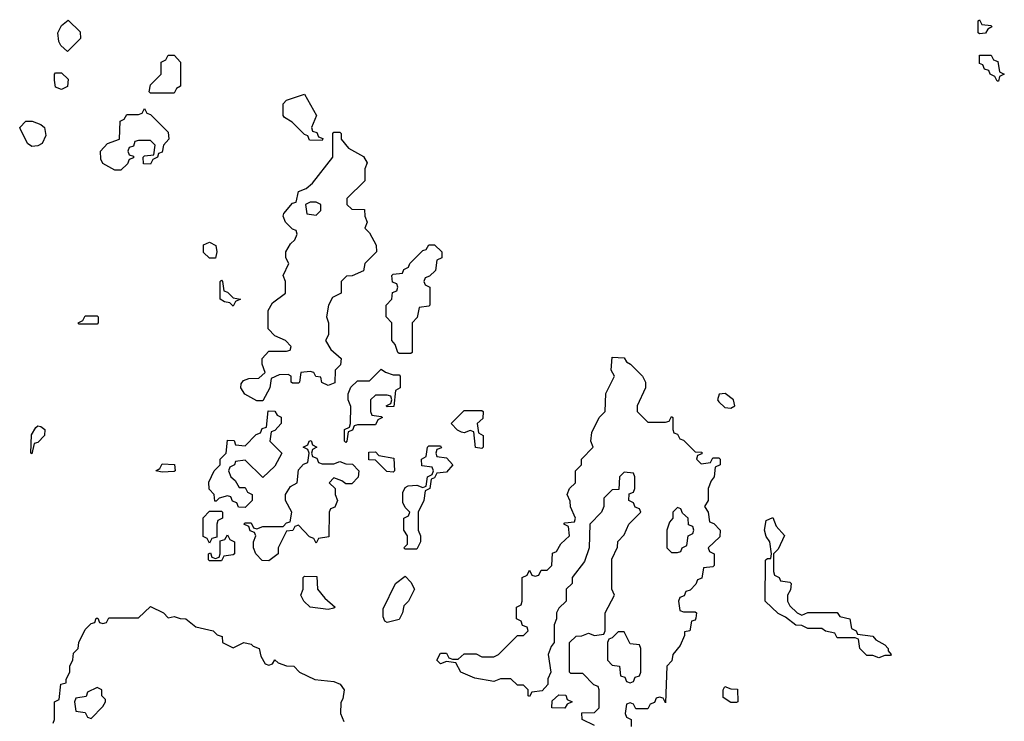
# Model space of a CAD drawing. Header units: inches. Extents: x 2380053 to 2584298, y 380219 to 546618.
# Tile 651 of 656: x 2560529 to 2563854, y 446064 to 448434. Entities that reach past the tile are written whole.
import ezdxf

# ---------------------------------------------------------------- set-up
doc = ezdxf.new("R2010")
doc.units = ezdxf.units.IN
doc.header["$MEASUREMENT"] = 0
doc.layers.add('C5464', color=7, linetype='Continuous')

msp = doc.modelspace()

# ---------------------------------------------------------------- linework, layer by layer
at = {"layer": 'C5464', "color": 2}
for points, elevation in [([(2560690, 448326), (2560667.3, 448347.3), (2560660.4, 448360.4), (2560658, 448390), (2560670, 448414), (2560692, 448432), (2560732.7, 448392.7), (2560734, 448370)], 38), ([(2563770, 448386), (2563766, 448390), (2563766, 448430), (2563770, 448434), (2563778, 448418), (2563810, 448414), (2563812, 448410), (2563798, 448402), (2563790, 448388)], 38), ([(2560970, 448186), (2560966, 448190), (2560970, 448214), (2561006, 448250), (2561006, 448290), (2561022, 448298), (2561030, 448314), (2561050, 448314), (2561072, 448290), (2561072, 448210), (2561058, 448202), (2561050, 448186)], 38), ([(2563830, 448226), (2563822, 448242), (2563806, 448250), (2563802, 448262), (2563787.3, 448267.3), (2563782, 448282), (2563770, 448286), (2563770, 448314), (2563810, 448314), (2563818, 448298), (2563832.7, 448292.7), (2563838, 448258), (2563854, 448250), (2563838, 448242), (2563834, 448226)], 38), ([(2560670, 448198), (2560650, 448206), (2560646, 448230), (2560646, 448250), (2560650, 448254), (2560670, 448254), (2560692.7, 448232.7), (2560690, 448208)], 38), ([(2561550, 448026), (2561507.3, 448027.3), (2561502, 448042), (2561490, 448046), (2561448.4, 448088.4), (2561423.1, 448103.1), (2561418, 448110), (2561418, 448150), (2561430, 448162), (2561490, 448182), (2561531.3, 448110), (2561514, 448070), (2561518, 448058), (2561532.7, 448052.7), (2561538, 448038), (2561552.7, 448032.7)], 38), ([(2560970, 447946), (2560947.3, 447947.3), (2560946, 447970), (2560950, 447974), (2560982, 447978), (2560986, 448010), (2560970, 448026), (2560930, 448026), (2560918, 448022), (2560912.7, 448007.3), (2560898, 448002), (2560894, 447990), (2560898, 447978), (2560912.7, 447972.7), (2560912.7, 447967.3), (2560898, 447962), (2560892.7, 447947.3), (2560870, 447926), (2560850, 447926), (2560810, 447948), (2560803.1, 447963.1), (2560802, 447990), (2560824.7, 448015.3), (2560866, 448030), (2560868.4, 448091.6), (2560882, 448098), (2560890, 448114), (2560930, 448114), (2560942, 448118), (2560950, 448134), (2560958, 448118), (2560970, 448114), (2561030, 448054), (2561032, 448030), (2561014, 448010), (2561010, 447986), (2560998, 447982), (2560994, 447970), (2560978, 447962)], 38), ([(2560570, 448006), (2560555.3, 448015.3), (2560530, 448066), (2560528.7, 448070), (2560549, 448091), (2560571.2, 448091.1), (2560599.8, 448079.8), (2560612, 448070), (2560616.9, 448043.1), (2560604.7, 448015.3), (2560590, 448008)], 38), ([(2561570, 447198), (2561548.8, 447208.9), (2561546, 447226), (2561528.4, 447228.4), (2561522, 447242), (2561510, 447246), (2561478, 447242), (2561474, 447210), (2561470, 447206), (2561450, 447206), (2561446, 447210), (2561446, 447230), (2561435.3, 447235.3), (2561405.4, 447234.6), (2561378, 447222), (2561374, 447190), (2561350, 447146), (2561330, 447146), (2561288.8, 447168.9), (2561275.3, 447190), (2561276.4, 447203.6), (2561284.7, 447215.3), (2561302, 447222), (2561336.4, 447223.6), (2561358, 447242), (2561348, 447270), (2561348, 447290), (2561370, 447314), (2561430, 447314), (2561442, 447318), (2561446, 447330), (2561426, 447350), (2561390, 447366), (2561368, 447390), (2561368.4, 447451.6), (2561382, 447478), (2561426, 447510), (2561426, 447550), (2561418, 447570), (2561438, 447610), (2561428, 447630), (2561428, 447650), (2561443.1, 447676.9), (2561458, 447690), (2561466, 447710), (2561462, 447722), (2561450, 447726), (2561426, 447750), (2561418, 447770), (2561420.4, 447779.6), (2561450, 447814), (2561462, 447818), (2561470, 447854), (2561496.4, 447863.6), (2561518, 447882), (2561586, 447970), (2561586, 448050), (2561590, 448054), (2561610, 448054), (2561614, 448050), (2561614, 448030), (2561639.6, 447999.6), (2561690, 447972), (2561702, 447950), (2561694, 447930), (2561694, 447890), (2561634, 447830), (2561634, 447810), (2561650, 447794), (2561692.7, 447792.7), (2561694, 447770), (2561702, 447750), (2561694, 447730), (2561710, 447714), (2561732.7, 447672.7), (2561734, 447650), (2561694, 447610), (2561690, 447586), (2561651.6, 447568.4), (2561632.7, 447567.3), (2561614, 447550), (2561614, 447510), (2561584.7, 447495.3), (2561572, 447470), (2561564.7, 447430), (2561572, 447410), (2561572, 447370), (2561562, 447350), (2561579.6, 447319.6), (2561614, 447290), (2561611.6, 447268.4), (2561594, 447250), (2561592.7, 447207.3)], 38), ([(2561530, 447818), (2561510, 447818), (2561494, 447810), (2561498, 447778), (2561530, 447774), (2561546, 447790), (2561546, 447810)], 38), ([(2561170, 447628), (2561150, 447648), (2561150, 447674), (2561170, 447682), (2561191.2, 447671.1), (2561194, 447650), (2561190, 447628)], 38), ([(2561810, 447306), (2561806, 447310), (2561796.4, 447336.4), (2561786, 447350), (2561786, 447410), (2561766, 447430), (2561766, 447470), (2561786, 447490), (2561787.3, 447512.7), (2561802, 447518), (2561806, 447530), (2561802, 447542), (2561787.3, 447547.3), (2561786, 447570), (2561790, 447574), (2561822, 447578), (2561826, 447590), (2561842, 447598), (2561846, 447610), (2561890, 447654), (2561902, 447658), (2561910, 447674), (2561930, 447674), (2561954, 447650), (2561954, 447630), (2561938, 447622), (2561932.7, 447587.3), (2561912.7, 447567.3), (2561898, 447562), (2561894, 447550), (2561898, 447538), (2561914, 447530), (2561914, 447470), (2561910, 447466), (2561878, 447462), (2561871.6, 447428.4), (2561854, 447410), (2561854, 447310), (2561850, 447306)], 38), ([(2561250, 447466), (2561238, 447478), (2561220.4, 447480.4), (2561206, 447490), (2561206, 447550), (2561210, 447554), (2561214, 447550), (2561218, 447518), (2561230, 447514), (2561250, 447494), (2561274, 447490), (2561258, 447482)], 38), ([(2560730, 447406), (2560726, 447410), (2560742, 447418), (2560750, 447434), (2560790, 447434), (2560794, 447430), (2560794, 447410), (2560790, 447406)], 38), ([(2561790, 447234), (2561810, 447234), (2561814, 447230), (2561814, 447190), (2561798, 447182), (2561792.7, 447127.3), (2561770, 447126), (2561766, 447130), (2561782, 447138), (2561786, 447150), (2561782, 447162), (2561770, 447166), (2561730, 447166), (2561714, 447150), (2561714, 447110), (2561718, 447098), (2561750, 447094), (2561754, 447090), (2561738, 447082), (2561730, 447066), (2561670, 447066), (2561658, 447062), (2561652.7, 447047.3), (2561638, 447042), (2561634, 447010), (2561630, 447006), (2561626, 447010), (2561626, 447050), (2561642, 447058), (2561646, 447070), (2561647.3, 447127.3), (2561638, 447150), (2561638, 447170), (2561647.3, 447192.7), (2561670, 447214), (2561710, 447214), (2561750, 447254), (2561763.6, 447243.6)], 38), ([(2562911.4, 447171.5), (2562890.9, 447169.1), (2562885.5, 447150), (2562890, 447142.8), (2562910, 447123.8), (2562930, 447122), (2562944, 447130), (2562939.3, 447150)], 42), ([(2561350, 446888), (2561290, 446946), (2561258, 446942), (2561254, 446930), (2561238, 446922), (2561234, 446910), (2561242, 446890), (2561256.9, 446876.9), (2561270, 446854), (2561290, 446854), (2561298, 446838), (2561314, 446830), (2561314, 446810), (2561290, 446786), (2561267.3, 446787.3), (2561262, 446802), (2561247.3, 446807.3), (2561242, 446822), (2561230, 446826), (2561202, 446818), (2561192.7, 446807.3), (2561187.3, 446807.3), (2561186, 446830), (2561168.4, 446848.4), (2561168, 446872), (2561186, 446910), (2561206, 446930), (2561206, 446950), (2561226, 446970), (2561230, 447014), (2561252.7, 447012.7), (2561258, 446998), (2561290, 446994), (2561327.3, 447032.7), (2561342, 447038), (2561347.3, 447052.7), (2561362, 447058), (2561367.3, 447112.7), (2561390, 447112), (2561398, 447098), (2561411.6, 447091.6), (2561412, 447070), (2561390, 447046), (2561378, 447042), (2561374, 447010), (2561414, 446970), (2561390, 446926)], 38), ([(2562090, 446986), (2562068.4, 446988.4), (2562062, 447042), (2562050, 447046), (2562030, 447038), (2562020.4, 447040.4), (2562007.3, 447047.3), (2561986, 447070), (2562030, 447114), (2562090, 447114), (2562094, 447110), (2562092.7, 447087.3), (2562074, 447070), (2562078, 447038), (2562094, 447030), (2562094, 446990)], 38), ([(2560570, 446968), (2560566, 446970), (2560568.4, 447031.6), (2560583.1, 447056.9), (2560590, 447062), (2560599.6, 447059.6), (2560614, 447050), (2560612, 447030), (2560590, 447006), (2560578, 447002)], 38), ([(2561550, 446934), (2561590, 446934), (2561610, 446942), (2561630, 446934), (2561652.7, 446932.7), (2561674, 446910), (2561671.6, 446888.4), (2561650, 446866), (2561630, 446866), (2561616.4, 446876.4), (2561590, 446886), (2561574, 446870), (2561594, 446850), (2561594, 446830), (2561602, 446810), (2561592.7, 446787.3), (2561578, 446782), (2561574, 446770), (2561572.7, 446687.3), (2561538, 446682), (2561530, 446666), (2561522, 446682), (2561507.3, 446687.3), (2561470, 446726), (2561458, 446722), (2561451.6, 446708.4), (2561430, 446706), (2561402, 446650), (2561402, 446630), (2561370, 446606), (2561347.3, 446607.3), (2561326, 446630), (2561318, 446650), (2561318, 446670), (2561326, 446690), (2561322, 446702), (2561307.3, 446707.3), (2561302, 446722), (2561286, 446730), (2561290, 446734), (2561310, 446734), (2561318, 446718), (2561330, 446714), (2561350, 446722), (2561418, 446722), (2561430, 446734), (2561442, 446738), (2561448, 446770), (2561426, 446810), (2561426, 446830), (2561443.1, 446856.9), (2561466, 446870), (2561470, 446914), (2561487.3, 446932.7), (2561502, 446938), (2561506, 446970), (2561502, 446982), (2561486, 446990), (2561502, 446998), (2561506, 447010), (2561512.7, 447012.7), (2561518, 446998), (2561532, 446990), (2561518, 446982), (2561514, 446970), (2561518, 446958), (2561532.7, 446952.7), (2561538, 446938)], 38), ([(2561830, 446646), (2561826, 446650), (2561838, 446662), (2561838, 446690), (2561826, 446710), (2561826, 446750), (2561842, 446758), (2561846, 446770), (2561830, 446786), (2561823.1, 446803.1), (2561823.1, 446836.9), (2561830, 446854), (2561840.4, 446859.6), (2561870, 446862), (2561890, 446854), (2561902, 446858), (2561906, 446890), (2561922, 446898), (2561926, 446910), (2561922, 446922), (2561887.3, 446927.3), (2561886, 446950), (2561902, 446958), (2561906, 446990), (2561910, 446994), (2561950, 446994), (2561952.7, 446987.3), (2561938, 446982), (2561934, 446970), (2561938, 446958), (2561970, 446954), (2561992, 446930), (2561970, 446906), (2561938, 446902), (2561930, 446886), (2561918, 446882), (2561914, 446850), (2561898, 446842), (2561894, 446810), (2561874, 446770), (2561874, 446710), (2561882, 446690), (2561882, 446670), (2561870, 446646)], 38), ([(2561790, 446906), (2561768.4, 446908.4), (2561730, 446946), (2561707.3, 446947.3), (2561707.3, 446972.7), (2561730, 446974), (2561742, 446962), (2561792.7, 446952.7), (2561794, 446910)], 38), ([(2561010, 446906), (2560988, 446910), (2561002, 446918), (2561010, 446934), (2561051.6, 446931.6), (2561054, 446910), (2561050, 446908)], 38), ([(2561170, 446666), (2561162, 446682), (2561148.4, 446688.4), (2561148.4, 446751.6), (2561170, 446774), (2561210, 446774), (2561214, 446770), (2561214, 446750), (2561198, 446742), (2561194, 446730), (2561194, 446686), (2561178, 446682)], 38), ([(2562750, 446786), (2562734, 446770), (2562734, 446750), (2562723.6, 446736.4), (2562714, 446710), (2562714, 446650), (2562730, 446634), (2562750, 446634), (2562762, 446638), (2562766, 446650), (2562782, 446658), (2562786, 446690), (2562802, 446698), (2562806, 446710), (2562802, 446722), (2562787.3, 446727.3), (2562786, 446750), (2562767.3, 446767.3), (2562762, 446782)], 38), ([(2563170, 446422), (2563190, 446432), (2563290, 446432), (2563298, 446418), (2563332, 446410), (2563338, 446378), (2563354, 446370), (2563358, 446358), (2563410, 446352), (2563419.6, 446339.6), (2563450, 446322), (2563462, 446310), (2563462, 446302), (2563472, 446290), (2563470, 446286), (2563450, 446286), (2563430, 446278), (2563410, 446286), (2563390, 446286), (2563366, 446310), (2563362, 446342), (2563350, 446346), (2563290, 446346), (2563282, 446362), (2563250, 446368), (2563238, 446378), (2563190, 446378), (2563170, 446388), (2563150, 446388.7), (2563115.3, 446415.3), (2563090, 446428), (2563046, 446470), (2563048, 446608), (2563049.2, 446610.8), (2563054, 446614), (2563066, 446614), (2563068, 446630), (2563062, 446670), (2563050, 446688), (2563044, 446710), (2563050, 446742), (2563072.7, 446752.7), (2563083.6, 446723.6), (2563111.6, 446691.6), (2563090, 446646), (2563074, 446630), (2563074, 446570), (2563078, 446558), (2563094, 446550), (2563098, 446538), (2563130, 446534), (2563134, 446530), (2563131.6, 446508.4), (2563122, 446490), (2563122, 446470), (2563130, 446454), (2563154, 446430)], 38), ([(2561170, 446606), (2561166, 446610), (2561166, 446630), (2561172.7, 446632.7), (2561178, 446618), (2561190, 446614), (2561202, 446618), (2561206, 446630), (2561206, 446674), (2561222, 446678), (2561230, 446694), (2561238, 446678), (2561254, 446670), (2561254, 446630), (2561250, 446626), (2561218, 446622), (2561210, 446606)], 38), ([(2561570, 446442), (2561510, 446449.5), (2561488, 446470), (2561478, 446490), (2561486, 446510), (2561486, 446550), (2561490, 446554), (2561532.7, 446552.7), (2561534, 446510), (2561559.6, 446479.6), (2561594, 446450), (2561590, 446446)], 38), ([(2561770, 446398), (2561762, 446402), (2561756.4, 446416.4), (2561756.4, 446443.6), (2561798, 446530), (2561830, 446554), (2561850, 446534), (2561862, 446510), (2561842, 446470), (2561826, 446454), (2561822, 446430), (2561810, 446408)], 38), ([(2562570, 446366), (2562550, 446366), (2562530, 446346), (2562518, 446342), (2562514, 446330), (2562514, 446270), (2562530, 446254), (2562554, 446250), (2562558, 446218), (2562572.7, 446212.7), (2562578, 446198), (2562590, 446194), (2562602, 446198), (2562607.3, 446212.7), (2562622, 446218), (2562626, 446230), (2562626, 446310), (2562622, 446322), (2562590, 446326)], 38), ([(2560790, 446178), (2560758, 446162), (2560752.7, 446147.3), (2560718, 446142), (2560714, 446130), (2560718, 446098), (2560750, 446094), (2560758, 446078), (2560770, 446074), (2560810, 446114), (2560818, 446130), (2560818, 446138), (2560806, 446150), (2560806, 446170)], 38), ([(2562930, 446128), (2562904.7, 446144.7), (2562904, 446170), (2562910, 446182), (2562930, 446174), (2562952.7, 446172.7), (2562954, 446130), (2562950, 446128)], 38), ([(2562370, 446108.7), (2562326, 446110), (2562327.3, 446132.7), (2562350, 446154), (2562372.7, 446152.7), (2562378, 446138), (2562394, 446130), (2562378, 446122)], 38)]:
    msp.add_lwpolyline(points, close=True, dxfattribs=dict(at, elevation=elevation))
at = {"layer": 'C5464', "color": 2, "elevation": 38}
for points in [[(2562470, 446049.3), (2562428, 446070), (2562427.3, 446092.7), (2562470, 446094), (2562486, 446110), (2562486, 446170), (2562482, 446182), (2562467.3, 446187.3), (2562430, 446226), (2562390, 446226), (2562386, 446230), (2562386, 446330), (2562408.4, 446351.6), (2562427.3, 446352.7), (2562450, 446362), (2562470, 446354), (2562502, 446358), (2562506, 446370), (2562506, 446430), (2562538, 446490), (2562528, 446510), (2562528.4, 446611.6), (2562547.3, 446652.7), (2562548.4, 446671.6), (2562570, 446694), (2562586, 446730), (2562626, 446770), (2562622, 446782), (2562607.3, 446787.3), (2562602, 446802), (2562586, 446810), (2562587.3, 446832.7), (2562602, 446838), (2562606, 446850), (2562606, 446890), (2562602, 446902), (2562570, 446906), (2562554, 446890), (2562552.7, 446847.3), (2562530, 446846), (2562502, 446818), (2562502, 446790), (2562494, 446770), (2562454, 446730), (2562452, 446650), (2562436, 446604), (2562394, 446550), (2562394, 446530), (2562374, 446510), (2562374, 446470), (2562350, 446446), (2562342, 446430), (2562342, 446410), (2562334, 446390), (2562334, 446330), (2562323.6, 446316.4), (2562314, 446290), (2562322, 446230), (2562312.7, 446207.3), (2562312, 446188), (2562292.7, 446167.3), (2562258, 446162), (2562250, 446148), (2562246, 446150), (2562246, 446170), (2562230, 446186), (2562210, 446186), (2562187.3, 446207.3), (2562152.7, 446207.3), (2562130, 446198), (2562066, 446210), (2562018, 446230), (2562002, 446262), (2561970, 446266), (2561950, 446258), (2561938, 446270), (2561950, 446294), (2561970, 446294), (2561978, 446278), (2561990, 446274), (2562010, 446274), (2562030, 446292), (2562070, 446292), (2562090, 446282), (2562130, 446282), (2562146, 446290), (2562210, 446354), (2562230, 446354), (2562246, 446370), (2562242, 446382), (2562227.3, 446387.3), (2562222, 446402), (2562206, 446410), (2562206, 446450), (2562222, 446458), (2562226, 446470), (2562226, 446550), (2562242, 446558), (2562250, 446574), (2562258, 446558), (2562270, 446554), (2562282, 446558), (2562290, 446574), (2562310, 446574), (2562326, 446590), (2562328.4, 446631.6), (2562342, 446638), (2562356.4, 446663.6), (2562386, 446690), (2562382, 446722), (2562366, 446730), (2562370, 446734), (2562402, 446738), (2562406, 446750), (2562388.4, 446788.4), (2562387.3, 446807.3), (2562378, 446830), (2562386, 446850), (2562406, 446870), (2562406, 446910), (2562426, 446930), (2562426, 446950), (2562466, 446990), (2562458, 447010), (2562460.4, 447039.6), (2562486, 447090), (2562506, 447110), (2562508.4, 447171.6), (2562538, 447230), (2562526, 447250), (2562530, 447294), (2562570, 447292), (2562578, 447278), (2562592, 447270), (2562632, 447230), (2562642, 447210), (2562642, 447190), (2562614, 447130), (2562614, 447110), (2562650, 447074), (2562710, 447074), (2562722, 447078), (2562730, 447094), (2562734, 447090), (2562734, 447050), (2562738, 447038), (2562750, 447034), (2562758, 447018), (2562770, 447014), (2562810, 446974), (2562832.7, 446972.7), (2562832.7, 446967.3), (2562818, 446962), (2562814, 446950), (2562830, 446934), (2562862, 446938), (2562870, 446954), (2562890, 446954), (2562894, 446950), (2562894, 446930), (2562878, 446922), (2562874, 446890), (2562863.6, 446876.4), (2562854, 446850), (2562854, 446810), (2562842, 446790), (2562854, 446770), (2562858, 446738), (2562872.7, 446732.7), (2562894, 446710), (2562892.7, 446687.3), (2562854, 446650), (2562858, 446638), (2562874, 446630), (2562874, 446590), (2562870, 446586), (2562838, 446582), (2562832.7, 446547.3), (2562818, 446542), (2562812.7, 446527.3), (2562792.7, 446507.3), (2562778, 446502), (2562772.7, 446487.3), (2562758, 446482), (2562754, 446470), (2562758, 446438), (2562770, 446434), (2562810, 446434), (2562814, 446430), (2562812.7, 446412.7), (2562810, 446406), (2562798, 446402), (2562792, 446370), (2562774, 446366), (2562774, 446354), (2562759.6, 446320.4), (2562734, 446290), (2562731.6, 446268.4), (2562714, 446250), (2562710, 446126), (2562702, 446142), (2562690, 446146), (2562678, 446142), (2562672.7, 446127.3), (2562658, 446122), (2562650, 446106), (2562610, 446106), (2562602, 446122), (2562590, 446126), (2562578, 446122), (2562574, 446090), (2562578, 446078), (2562594, 446070), (2562594, 446046)], [(2560642, 446058), (2560646, 446070), (2560646, 446130), (2560662, 446138), (2560668, 446190), (2560686, 446194), (2560686, 446206), (2560698, 446230), (2560698, 446250), (2560708.4, 446271.6), (2560710, 446294), (2560726, 446310), (2560728, 446330), (2560750, 446374), (2560770, 446394), (2560782, 446398), (2560787.3, 446412.7), (2560792.7, 446412.7), (2560798, 446398), (2560810, 446394), (2560822, 446398), (2560830, 446414), (2560930, 446414), (2560970, 446451.3), (2561014, 446430), (2561030, 446414), (2561050, 446418), (2561070.9, 446410.9), (2561090, 446410.7), (2561123.6, 446383.6), (2561182, 446370), (2561196, 446356), (2561212, 446350), (2561214, 446330), (2561250, 446312), (2561286, 446330), (2561310, 446324.7), (2561317.3, 446317.3), (2561338, 446310), (2561343.6, 446283.6), (2561358, 446258), (2561370, 446254), (2561382, 446258), (2561390, 446272), (2561402, 446262), (2561430, 446251), (2561454, 446250), (2561474, 446230), (2561525.4, 446205.4), (2561590, 446198.8), (2561611.3, 446190), (2561624.7, 446170), (2561619.6, 446140.4), (2561612.7, 446127.3), (2561612, 446090), (2561623.6, 446063.6)]]:
    msp.add_lwpolyline(points, dxfattribs=at)

doc.saveas('drawing.dxf')
